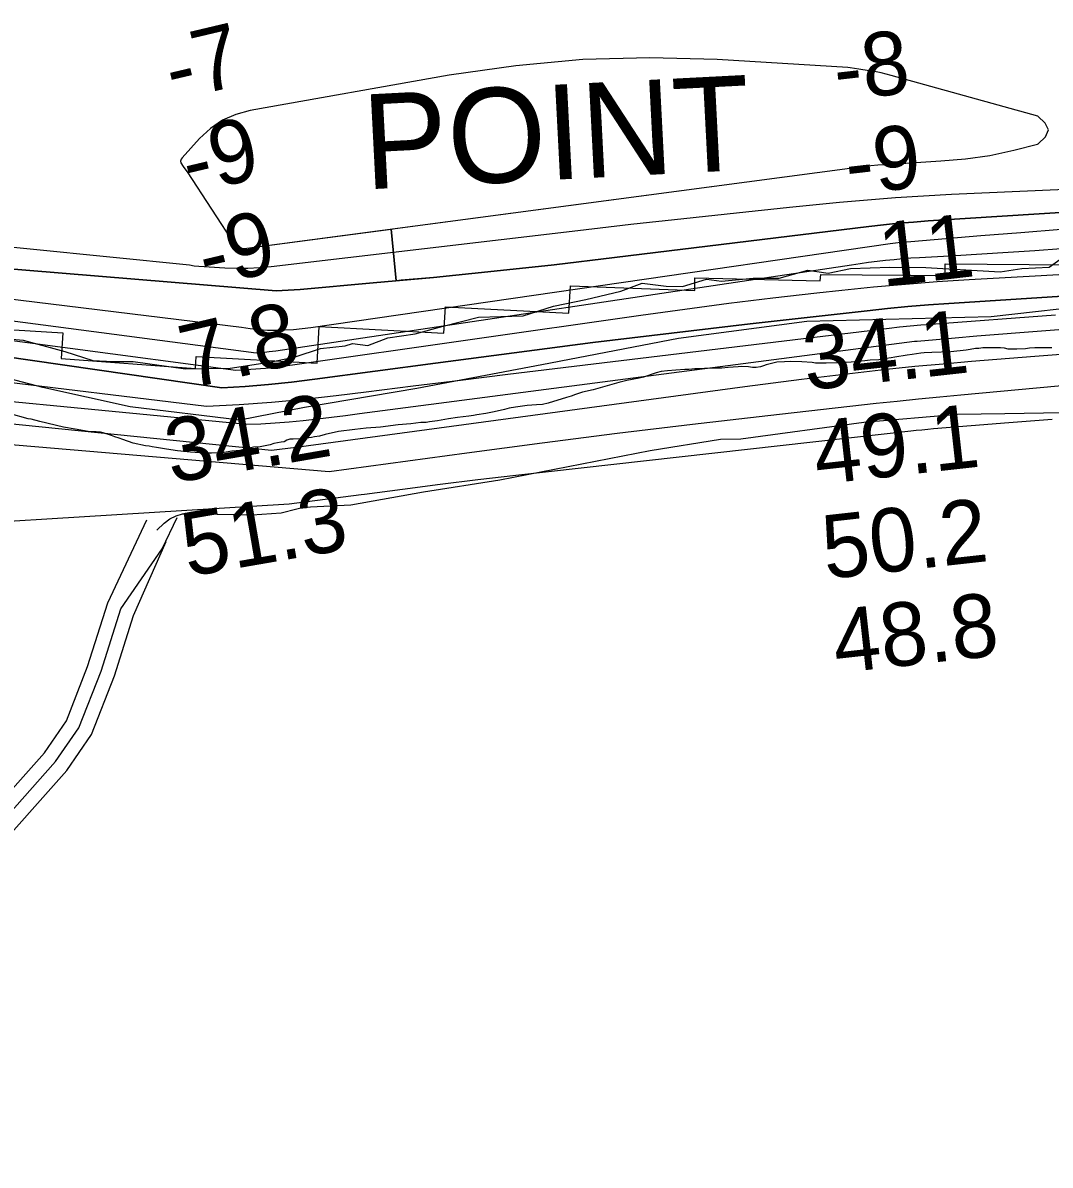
# Model space of a CAD drawing. Extents: x 3192986 to 3230865, y 867483 to 892886.
# Drawn here: x 3205592 to 3206675, y 876124 to 877329 of the extents above; entities that cross this region are included whole.
import ezdxf

# ---------------------------------------------------------------- set-up
doc = ezdxf.new("R2010")
doc.units = 0
for name, color, linetype in [('V-RIVR-EDGE', 7, 'Continuous'), ('V-RIVR-RANG', 7, 'Continuous'), ('V-ROAD-CNTR', 7, 'Continuous'), ('V-RRAP-FSHR', 7, 'Continuous'), ('V-RRAP-RVMT', 7, 'Continuous'), ('V-RRAP-RVMT-IDEN', 7, 'Continuous'), ('V-SITE-VEGE', 7, 'Continuous'), ('V-TOPO-DPTH', 7, 'Continuous'), ('V-TOPO-MAJR', 7, 'Continuous'), ('V-TOPO-MINR', 7, 'Continuous'), ('V-TOPO-WATR', 7, 'Continuous')]:
    doc.layers.add(name, color=color, linetype=linetype)

msp = doc.modelspace()

# ---------------------------------------------------------------- linework, layer by layer
at = {"layer": 'V-RIVR-EDGE'}
for points in [[(3205932, 876988.2), (3205939.7, 876990.5), (3205955.9, 876988.6), (3205976.9, 876996.6), (3206005.5, 877000.8), (3206035.1, 877008.9), (3206072.3, 877018.3), (3206119.5, 877019.6), (3206151.5, 877030), (3206185.4, 877037.1), (3206222.6, 877045.6), (3206245, 877054.1), (3206270.3, 877051.2), (3206287.5, 877050.7), (3206312.7, 877058.3), (3206328.5, 877056.3), (3206361.9, 877059.6), (3206389.5, 877059.5), (3206419.6, 877068), (3206441, 877064.6), (3206464.4, 877069.8), (3206505.9, 877071.1), (3206544.1, 877070.6), (3206622.3, 877066.1), (3206645.2, 877069.8), (3206673.8, 877071.2), (3206689.1, 877082.1)], [(3205569.1, 876996.2), (3205592.5, 876994.2), (3205636.3, 876982.2), (3205665.9, 876972.6), (3205687.3, 876971.6), (3205708.3, 876971.5), (3205763.6, 876963.8), (3205810.8, 876964.6), (3205854.3, 876971.2), (3205879.1, 876976.4), (3205905.8, 876985.4), (3205932, 876988.2)]]:
    msp.add_lwpolyline(points, dxfattribs=at)
at = {"layer": 'V-ROAD-CNTR'}
for points in [[(3205733.5, 876793.8), (3205740.9, 876801), (3205747.1, 876805.7), (3205753.9, 876808.7), (3205760.5, 876810.8), (3205778.3, 876810.8), (3205833.9, 876809.9), (3205864.4, 876812.1), (3205880.9, 876816.2), (3205888.2, 876817.9), (3205937.8, 876820.5), (3206014.4, 876834), (3206095, 876846.8), (3206253.4, 876877.8), (3206327.4, 876889.7), (3206349.1, 876890.1), (3206478.7, 876907.5), (3206577.2, 876915.9), (3206627.3, 876916.9), (3206789.9, 876919.6)], [(3205386.8, 876104.9), (3205379.8, 876171.5), (3205407.5, 876255), (3205474.3, 876383.7), (3205530.7, 876464.4), (3205614.8, 876558.9), (3205638, 876592.5), (3205660.4, 876650.1), (3205681.6, 876717.2), (3205722.8, 876804.5)], [(3205402.1, 876102.4), (3205395, 876169.9), (3205421.4, 876249.1), (3205487.2, 876375.9), (3205542.5, 876455.1), (3205626.6, 876549.6), (3205651.3, 876585.4), (3205674.6, 876645.1), (3205695.3, 876710.6), (3205738.8, 876774.1), (3205754.8, 876807)], [(3205417.5, 876099.9), (3205410.3, 876168.2), (3205435.2, 876243.3), (3205500.1, 876368.1), (3205554.3, 876445.8), (3205638.4, 876540.3), (3205664.6, 876578.3), (3205688.7, 876640.1), (3205708.9, 876703.9), (3205743.3, 876781.8)]]:
    msp.add_lwpolyline(points, dxfattribs=at)
at = {"layer": 'V-RRAP-FSHR'}
msp.add_lwpolyline([(3206731.4, 877032.2), (3206612.7, 877018.8), (3206418.6, 877013.7), (3206283.3, 876995.9), (3206139.3, 876968.2), (3206007.4, 876943), (3205888.9, 876923.1), (3205820.8, 876909.7), (3205705.4, 876923.8), (3205613.3, 876944.2), (3205507.2, 876971.8)], dxfattribs=at)
at = {"layer": 'V-RRAP-RVMT'}
for p, q in [((3206564.3, 877062.3), (3206564.5, 877074.5)), ((3206564.5, 877074.5), (3206697, 877073.5)), ((3206300.6, 877046.5), (3206300.6, 877060)), ((3206300.6, 877060), (3206432.6, 877056.8)), ((3206432.6, 877056.8), (3206433.1, 877063.4)), ((3206433.1, 877063.4), (3206564.3, 877062.3)), ((3206167.6, 877022.5), (3206169.4, 877051.3)), ((3206169.4, 877051.3), (3206300.6, 877046.5)), ((3206035.8, 877001.3), (3206037.6, 877029.4)), ((3206037.6, 877029.4), (3206167.6, 877022.5)), ((3205504.7, 877009.5), (3205634.4, 877002)), ((3205902.2, 876969.7), (3205904.3, 877008.6)), ((3205904.3, 877008.6), (3206035.8, 877001.3)), ((3205634.4, 877002), (3205632.5, 876974.7)), ((3205632.5, 876974.7), (3205774, 876964.1)), ((3205774, 876964.1), (3205774.7, 876977)), ((3205774.7, 876977), (3205902.2, 876969.7))]:
    msp.add_line(p, q, dxfattribs=at)
at = {"layer": 'V-SITE-VEGE'}
for p, q in [((3206570.3, 876981.7), (3206550.2, 876981.2)), ((3206586.5, 876983.6), (3206570.3, 876981.7)), ((3206590.7, 876984.4), (3206586.5, 876983.6)), ((3206596.4, 876985.2), (3206590.7, 876984.4)), ((3206599.8, 876985.4), (3206596.4, 876985.2)), ((3206603.9, 876986.1), (3206599.8, 876985.4)), ((3206622.5, 876986.1), (3206603.9, 876986.1)), ((3206626.8, 876985.5), (3206622.5, 876986.1)), ((3206630.6, 876984.7), (3206626.8, 876985.5)), ((3206640, 876984.6), (3206630.6, 876984.7)), ((3206648.9, 876985), (3206640, 876984.6)), ((3206653.1, 876985.6), (3206648.9, 876985)), ((3206659, 876985.9), (3206653.1, 876985.6)), ((3206676.8, 876985.9), (3206659, 876985.9)), ((3206386.8, 876970.8), (3206375.6, 876968.1)), ((3206395.1, 876971.3), (3206386.8, 876970.8)), ((3206401.3, 876971.5), (3206395.1, 876971.3)), ((3206413.3, 876971.3), (3206401.3, 876971.5)), ((3206424.2, 876970.4), (3206413.3, 876971.3)), ((3206427.5, 876970), (3206424.2, 876970.4)), ((3206432.7, 876969.8), (3206427.5, 876970)), ((3206439, 876969.8), (3206432.7, 876969.8)), ((3206451.8, 876970.1), (3206439, 876969.8)), ((3206465.4, 876970.9), (3206451.8, 876970.1)), ((3206479.7, 876972.2), (3206465.4, 876970.9)), ((3206485.4, 876973), (3206479.7, 876972.2)), ((3206494.5, 876973.5), (3206485.4, 876973)), ((3206498.6, 876974.1), (3206494.5, 876973.5)), ((3206502, 876974.9), (3206498.6, 876974.1)), ((3206507.3, 876975.5), (3206502, 876974.9)), ((3206511.1, 876976.2), (3206507.3, 876975.5)), ((3206524.3, 876978.4), (3206511.1, 876976.2)), ((3206529.6, 876978.9), (3206524.3, 876978.4)), ((3206538.7, 876980.3), (3206529.6, 876978.9)), ((3206542.3, 876980.7), (3206538.7, 876980.3)), ((3206550.2, 876981.2), (3206542.3, 876980.7)), ((3206259.6, 876959.8), (3206246.2, 876955.1)), ((3206265, 876961), (3206259.6, 876959.8)), ((3206271.7, 876961.7), (3206265, 876961)), ((3206280.4, 876962.3), (3206271.7, 876961.7)), ((3206289.9, 876963.3), (3206280.4, 876962.3)), ((3206294.2, 876963.2), (3206289.9, 876963.3)), ((3206300.5, 876964), (3206294.2, 876963.2)), ((3206305.1, 876964), (3206300.5, 876964)), ((3206316.1, 876964.5), (3206305.1, 876964)), ((3206324, 876964.5), (3206316.1, 876964.5)), ((3206328.8, 876964.7), (3206324, 876964.5)), ((3206335.7, 876965.4), (3206328.8, 876964.7)), ((3206346.2, 876965.8), (3206335.7, 876965.4)), ((3206349.7, 876966.2), (3206346.2, 876965.8)), ((3206357, 876965.8), (3206349.7, 876966.2)), ((3206361.4, 876965.2), (3206357, 876965.8)), ((3206365.1, 876965.3), (3206361.4, 876965.2)), ((3206369.8, 876966.1), (3206365.1, 876965.3)), ((3206372.8, 876966.9), (3206369.8, 876966.1)), ((3206375.6, 876968.1), (3206372.8, 876966.9)), ((3206220.3, 876949.5), (3206193.4, 876941.7)), ((3206228.8, 876951.4), (3206220.3, 876949.5)), ((3206241.7, 876954), (3206228.8, 876951.4)), ((3206246.2, 876955.1), (3206241.7, 876954)), ((3206165.2, 876933.7), (3206145.8, 876927.5)), ((3206170.1, 876935.1), (3206165.2, 876933.7)), ((3206174.5, 876936.8), (3206170.1, 876935.1)), ((3206182.2, 876939.2), (3206174.5, 876936.8)), ((3206193.4, 876941.7), (3206182.2, 876939.2)), ((3206104.7, 876922.5), (3206099.8, 876921.1)), ((3206111.4, 876923.3), (3206104.7, 876922.5)), ((3206123.7, 876925.2), (3206111.4, 876923.3)), ((3206128.8, 876925.4), (3206123.7, 876925.2)), ((3206133.5, 876925.9), (3206128.8, 876925.4)), ((3206139.9, 876926.3), (3206133.5, 876925.9)), ((3206145.8, 876927.5), (3206139.9, 876926.3)), ((3205597.8, 876911.3), (3205577.7, 876916.7)), ((3205600.8, 876910.7), (3205597.8, 876911.3)), ((3205610, 876908.3), (3205600.8, 876910.7)), ((3206040.7, 876911.1), (3206029.2, 876909)), ((3206050.4, 876912.4), (3206040.7, 876911.1)), ((3206062.4, 876913.8), (3206050.4, 876912.4)), ((3206067, 876914.5), (3206062.4, 876913.8)), ((3206070.5, 876915.3), (3206067, 876914.5)), ((3206080, 876916.9), (3206070.5, 876915.3)), ((3206089.1, 876918.6), (3206080, 876916.9)), ((3206099.8, 876921.1), (3206089.1, 876918.6)), ((3205635.1, 876902.5), (3205610, 876908.3)), ((3205647.3, 876900.1), (3205635.1, 876902.5)), ((3205660.9, 876897.9), (3205647.3, 876900.1)), ((3205669.4, 876897.6), (3205660.9, 876897.9)), ((3205673.8, 876897.2), (3205669.4, 876897.6)), ((3205924.9, 876897.7), (3205910.7, 876894.6)), ((3205942.1, 876900), (3205924.9, 876897.7)), ((3205954, 876901.4), (3205942.1, 876900)), ((3205969.2, 876902.5), (3205954, 876901.4)), ((3205987.9, 876904.8), (3205969.2, 876902.5)), ((3206001, 876905.7), (3205987.9, 876904.8)), ((3206011.8, 876907.1), (3206001, 876905.7)), ((3206017.4, 876907.4), (3206011.8, 876907.1)), ((3206020.9, 876908), (3206017.4, 876907.4)), ((3206029.2, 876909), (3206020.9, 876908)), ((3205676.9, 876896.4), (3205673.8, 876897.2)), ((3205685.4, 876893.6), (3205676.9, 876896.4)), ((3205689, 876892.2), (3205685.4, 876893.6)), ((3205693.7, 876890.8), (3205689, 876892.2)), ((3205697.4, 876889.2), (3205693.7, 876890.8)), ((3205708.3, 876885.4), (3205697.4, 876889.2)), ((3205721.3, 876882.6), (3205708.3, 876885.4)), ((3205864.3, 876886.6), (3205856.5, 876885.1)), ((3205867.6, 876886.9), (3205864.3, 876886.6)), ((3205870.4, 876888.8), (3205867.6, 876886.9)), ((3205873.4, 876889.8), (3205870.4, 876888.8)), ((3205877.1, 876889.8), (3205873.4, 876889.8)), ((3205885, 876890.2), (3205877.1, 876889.8)), ((3205896.3, 876891.3), (3205885, 876890.2)), ((3205899.4, 876892.1), (3205896.3, 876891.3)), ((3205904.8, 876893), (3205899.4, 876892.1)), ((3205910.7, 876894.6), (3205904.8, 876893)), ((3205725.4, 876882.2), (3205721.3, 876882.6)), ((3205728.4, 876881.6), (3205725.4, 876882.2)), ((3205733.1, 876881), (3205728.4, 876881.6)), ((3205743.4, 876879), (3205733.1, 876881)), ((3205755.2, 876877.4), (3205743.4, 876879)), ((3205768.9, 876876.1), (3205755.2, 876877.4)), ((3205783.1, 876875.1), (3205768.9, 876876.1)), ((3205790.8, 876875.1), (3205783.1, 876875.1)), ((3205797.9, 876875.2), (3205790.8, 876875.1)), ((3205804.2, 876875.8), (3205797.9, 876875.2)), ((3205812.3, 876876.9), (3205804.2, 876875.8)), ((3205817, 876877.3), (3205812.3, 876876.9)), ((3205820.8, 876877.9), (3205817, 876877.3)), ((3205826.1, 876879.3), (3205820.8, 876877.9)), ((3205835.2, 876881.2), (3205826.1, 876879.3)), ((3205842.3, 876881.6), (3205835.2, 876881.2)), ((3205852.7, 876883.7), (3205842.3, 876881.6)), ((3205856.5, 876885.1), (3205852.7, 876883.7))]:
    msp.add_line(p, q, dxfattribs=at)
at = {"layer": 'V-TOPO-DPTH'}
for points in [[(3206611.3, 877189), (3206636.6, 877194.4), (3206661.7, 877200.9), (3206662.4, 877201.1), (3206670, 877208.5), (3206673.2, 877215.9), (3206669.8, 877223.1), (3206662.1, 877230.4), (3206507.5, 877273.3), (3206502.2, 877274.7), (3206496.9, 877275.9), (3206491.6, 877276.9), (3206486.2, 877277.8), (3206480, 877278.7), (3206477.7, 877279.1), (3206473.2, 877279.9), (3206468.7, 877280.7), (3206464.1, 877281.3), (3206461.9, 877281.5), (3206324.1, 877289.9), (3206253.1, 877291.7), (3206182.3, 877290.1), (3206111.8, 877283.5), (3206041.5, 877273.6), (3205831.7, 877236.4), (3205816.6, 877232.1), (3205802.6, 877226.1), (3205790, 877217.4), (3205778.3, 877206.9), (3205759.9, 877186.5), (3205758.9, 877184.8), (3205758.4, 877182.9), (3205758.8, 877181.1), (3205761.1, 877177.4), (3205763.8, 877173.5), (3205765.2, 877171.5), (3205816.5, 877092.7), (3205818, 877091.4), (3205820, 877090.9), (3205824.4, 877090.8), (3205826.9, 877090.9), (3205828.2, 877091), (3205980.4, 877111.3)], [(3206611.3, 877189), (3206636.6, 877194.4), (3206661.7, 877200.9), (3206662.4, 877201.1), (3206670, 877208.5), (3206673.2, 877215.9), (3206669.8, 877223.1), (3206662.1, 877230.4), (3206507.5, 877273.3), (3206502.2, 877274.7), (3206496.9, 877275.9), (3206491.6, 877276.9), (3206486.2, 877277.8), (3206480, 877278.7), (3206477.7, 877279.1), (3206473.2, 877279.9), (3206468.7, 877280.7), (3206464.1, 877281.3), (3206461.9, 877281.5), (3206324.1, 877289.9), (3206253.1, 877291.7), (3206182.3, 877290.1), (3206111.8, 877283.5), (3206041.5, 877273.6), (3205831.7, 877236.4), (3205816.6, 877232.1), (3205802.6, 877226.1), (3205790, 877217.4), (3205778.3, 877206.9), (3205759.9, 877186.5), (3205758.9, 877184.8), (3205758.4, 877182.9), (3205758.8, 877181.1), (3205761.1, 877177.4), (3205763.8, 877173.5), (3205765.2, 877171.5), (3205816.5, 877092.7), (3205818, 877091.4), (3205820, 877090.9), (3205824.4, 877090.8), (3205826.9, 877090.9), (3205828.2, 877091), (3206463.8, 877175.6), (3206471.1, 877176.6), (3206478.5, 877177.4), (3206485.8, 877178.2), (3206493.2, 877178.9), (3206500.6, 877179.4), (3206508, 877180), (3206515.3, 877180.5), (3206522.7, 877180.9), (3206559.9, 877183.1), (3206585.7, 877185.4), (3206611.3, 877189)], [(3205984.7, 877111.9), (3206463.8, 877175.6), (3206471.1, 877176.6), (3206478.5, 877177.4), (3206485.8, 877178.2), (3206493.2, 877178.9), (3206500.6, 877179.4), (3206508, 877180), (3206515.3, 877180.5), (3206522.7, 877180.9), (3206559.9, 877183.1), (3206585.7, 877185.4), (3206611.3, 877189)], [(3206741.4, 877132.3), (3206546.5, 877119.9), (3206530.8, 877118.7), (3206515.1, 877117.4), (3206499.4, 877115.8), (3206483.7, 877114), (3206215.9, 877081.1), (3206152.3, 877073.7), (3206088.8, 877066.7), (3206025.1, 877060.3), (3205961.4, 877054.4), (3205884.4, 877047.7), (3205859.2, 877046.2), (3205335.2, 877089.4), (3205291.5, 877086.3), (3205247.8, 877082.6), (3205204.3, 877077.9), (3205160.8, 877072.5), (3205157.2, 877072), (3205112, 877065.8), (3205066.8, 877059.6), (3205021.6, 877053.4), (3204976.4, 877047.2), (3203971.8, 876908.7)], [(3206741.4, 877132.3), (3206546.5, 877119.9), (3206530.8, 877118.7), (3206515.1, 877117.4), (3206499.4, 877115.8), (3206483.7, 877114), (3206215.9, 877081.1), (3206152.3, 877073.7), (3206088.8, 877066.7), (3206025.1, 877060.3), (3205990.9, 877057.2), (3205985.8, 877056.7), (3205980.4, 877111.3), (3205984.7, 877111.9)], [(3205980.4, 877111.3), (3205985.8, 877056.7), (3205961.4, 877054.4), (3205884.4, 877047.7), (3205859.2, 877046.2), (3205335.2, 877089.4), (3205291.5, 877086.3), (3205247.8, 877082.6), (3205204.3, 877077.9), (3205160.8, 877072.5), (3205157.2, 877072), (3205112, 877065.8), (3205066.8, 877059.6), (3205021.6, 877053.4), (3204976.4, 877047.2), (3204812.3, 877024.6), (3204805.9, 877023.7), (3204797.7, 877096.7), (3204806.9, 877098.3)], [(3205305.9, 877050.6), (3205837.9, 876980.6), (3205844.9, 876981.2), (3205851.8, 876982.1), (3205858.7, 876983), (3206465.7, 877073.7), (3206474.6, 877075), (3206483.5, 877076.2), (3206492.5, 877077.3), (3206501.4, 877078.4), (3206510.4, 877079.3), (3206519.3, 877080.1), (3206528.3, 877080.8), (3206537.3, 877081.4), (3206575.1, 877083.5), (3206603, 877085.1), (3206630.8, 877086.9), (3206658.7, 877088.8), (3206686.5, 877090.8)], [(3205305.9, 877050.6), (3205837.9, 876980.6), (3205844.9, 876981.2), (3205851.8, 876982.1), (3205858.7, 876983), (3206465.7, 877073.7), (3206474.6, 877075), (3206483.5, 877076.2), (3206492.5, 877077.3), (3206501.4, 877078.4), (3206510.4, 877079.3), (3206519.3, 877080.1), (3206528.3, 877080.8), (3206537.3, 877081.4), (3206575.1, 877083.5), (3206603, 877085.1), (3206630.8, 877086.9), (3206658.7, 877088.8), (3206686.5, 877090.8)], [(3206960.8, 877057.9), (3206568.1, 877032.8), (3206546.6, 877031.3), (3206525.1, 877029.5), (3206503.6, 877027.5), (3206482.2, 877025.2), (3206358.9, 877011.2), (3206275.9, 877001.6), (3206192.9, 876991.5), (3206110, 876980.9), (3206027.1, 876970), (3205899.8, 876952.8), (3205875.4, 876949.8), (3205850.9, 876947.3), (3205826.4, 876945.4), (3205801.8, 876943.9), (3205302.7, 877015.9)]]:
    msp.add_lwpolyline(points, dxfattribs=at)
at = {"layer": 'V-TOPO-MAJR'}
msp.add_lwpolyline([(3205366.9, 876927.8), (3205854.1, 876878.1), (3205862.8, 876879.1), (3205871.5, 876880.2), (3205880.2, 876881.3), (3206353.2, 876945.1), (3206383, 876949.1), (3206412.8, 876952.9), (3206442.7, 876956.6), (3206472.5, 876960.1), (3206502.4, 876963.4), (3206532.3, 876966.5), (3206562.3, 876969.2), (3206592.2, 876971.8), (3206658.9, 876977.1), (3206722.3, 876982.2)], dxfattribs=at)
at = {"layer": 'V-TOPO-MINR'}
for points in [[(3206611.3, 877189), (3206636.6, 877194.4), (3206661.7, 877200.9), (3206662.4, 877201.1), (3206670, 877208.5), (3206673.2, 877215.9), (3206669.8, 877223.1), (3206662.1, 877230.4), (3206507.5, 877273.3), (3206502.2, 877274.7), (3206496.9, 877275.9), (3206491.6, 877276.9), (3206486.2, 877277.8), (3206480, 877278.7), (3206477.7, 877279.1), (3206473.2, 877279.9), (3206468.7, 877280.7), (3206464.1, 877281.3), (3206461.9, 877281.5), (3206324.1, 877289.9), (3206253.1, 877291.7), (3206182.3, 877290.1), (3206111.8, 877283.5), (3206041.5, 877273.6), (3205831.7, 877236.4), (3205816.6, 877232.1), (3205802.6, 877226.1), (3205790, 877217.4), (3205778.3, 877206.9), (3205759.9, 877186.5), (3205758.9, 877184.8), (3205758.4, 877182.9), (3205758.8, 877181.1), (3205761.1, 877177.4), (3205763.8, 877173.5), (3205765.2, 877171.5), (3205816.5, 877092.7), (3205818, 877091.4), (3205820, 877090.9), (3205824.4, 877090.8), (3205826.9, 877090.9), (3205828.2, 877091), (3206463.8, 877175.6), (3206471.1, 877176.6), (3206478.5, 877177.4), (3206485.8, 877178.2), (3206493.2, 877178.9), (3206500.6, 877179.4), (3206508, 877180), (3206515.3, 877180.5), (3206522.7, 877180.9), (3206559.9, 877183.1), (3206585.7, 877185.4), (3206611.3, 877189)], [(3205263.5, 877124.2), (3205767.9, 877073.4), (3205772.8, 877072.5), (3205777.7, 877072), (3205804.9, 877070.4), (3205817.2, 877070), (3205829.4, 877070), (3205841.6, 877070.7), (3205853.9, 877071.8), (3206177.2, 877109.9), (3206232.9, 877116.3), (3206288.7, 877122.5), (3206344.4, 877128.4), (3206400.3, 877134.2), (3206453, 877139.5), (3206482.5, 877142.2), (3206512, 877144.5), (3206541.5, 877146.4), (3206571, 877148), (3207035.2, 877168.5)], [(3203971.8, 876908.7), (3204976.4, 877047.2), (3205021.6, 877053.4), (3205066.8, 877059.6), (3205112, 877065.8), (3205157.2, 877072), (3205160.8, 877072.5), (3205204.3, 877077.9), (3205247.8, 877082.6), (3205291.5, 877086.3), (3205335.2, 877089.4), (3205859.2, 877046.2), (3205884.4, 877047.7), (3205961.4, 877054.4), (3206025.1, 877060.3), (3206088.8, 877066.7), (3206152.3, 877073.7), (3206215.9, 877081.1), (3206483.7, 877114), (3206499.4, 877115.8), (3206515.1, 877117.4), (3206530.8, 877118.7), (3206546.5, 877119.9), (3206741.4, 877132.3)], [(3205319.9, 877069.4), (3205822.7, 877007.7), (3205831.7, 877006.4), (3205840.8, 877005.4), (3205850, 877004.8), (3205859.1, 877004.6), (3205868.3, 877004.9), (3205877.5, 877005.4), (3205886.6, 877006.3), (3205895.7, 877007.4), (3206506.5, 877095.9), (3206512, 877096.6), (3206517.4, 877097.3), (3206522.9, 877097.8), (3206528.3, 877098.3), (3206601.9, 877104.4), (3206644.2, 877107.8), (3206686.5, 877111.1)], [(3204051, 876851.6), (3204074.9, 876854.4), (3204098.7, 876857.6), (3205229.2, 877025.3), (3205245, 877027.5), (3205260.7, 877029.4), (3205276.6, 877030.9), (3205292.4, 877032.2), (3205816.7, 876962.3), (3205832.3, 876963.4), (3205847.8, 876964.7), (3205863.3, 876966.4), (3205878.7, 876968.4), (3206243.4, 877020.5), (3206289.8, 877026.9), (3206336.2, 877033), (3206382.7, 877038.7), (3206429.2, 877044), (3206455.3, 877046.8), (3206488.8, 877050.2), (3206522.4, 877053.3), (3206556, 877055.8), (3206589.6, 877057.9), (3207056.6, 877084.1)], [(3205302.7, 877015.9), (3205801.8, 876943.9), (3205826.4, 876945.4), (3205850.9, 876947.3), (3205875.4, 876949.8), (3205899.8, 876952.8), (3206027.1, 876970), (3206110, 876980.9), (3206192.9, 876991.5), (3206275.9, 877001.6), (3206358.9, 877011.2), (3206482.2, 877025.2), (3206503.6, 877027.5), (3206525.1, 877029.5), (3206546.6, 877031.3), (3206568.1, 877032.8), (3206960.8, 877057.9)], [(3205391, 876947.6), (3205828.1, 876905.4), (3205843.1, 876906), (3205858, 876906.8), (3205872.9, 876908), (3205887.7, 876909.5), (3205902.6, 876911.2), (3205917.4, 876913), (3205932.3, 876914.8), (3205947.1, 876916.7), (3206523.9, 876992), (3206526.6, 876992.3), (3206529.3, 876992.6), (3206532.1, 876992.9), (3206534.8, 876993.1), (3206574.9, 876996.6), (3206597.7, 876998.6), (3206620.5, 877000.5), (3206643.2, 877002.3), (3206666, 877004.1), (3207164, 877042.2)], [(3205311.1, 876982.2), (3205785.8, 876924.6), (3205820, 876926.3), (3205854.2, 876928.6), (3205888.3, 876931.9), (3205922.4, 876935.7), (3205953.9, 876939.6), (3206003.6, 876945.8), (3206053.4, 876952), (3206103.2, 876958.1), (3206153, 876964.2), (3206505.3, 877006.7), (3206516.3, 877008), (3206527.5, 877009.1), (3206538.6, 877010.1), (3206549.7, 877011), (3206680.6, 877020.8)], [(3205331.3, 876905.1), (3205915.1, 876855.7), (3206060.2, 876875.4), (3206139.4, 876885.8), (3206218.7, 876895.9), (3206298, 876905.5), (3206377.4, 876914.7), (3206491.5, 876927.5), (3206513.9, 876929.9), (3206536.2, 876932.3), (3206558.6, 876934.5), (3206581, 876936.6), (3207089.9, 876983.5)], [(3205327.4, 876787.6), (3205872.9, 876821.4), (3205910.8, 876826.3), (3205948.7, 876831.3), (3205952.4, 876831.8), (3205992.2, 876837.1), (3206032, 876842.2), (3206071.8, 876847), (3206111.6, 876851.6), (3206528, 876898.5), (3206533.9, 876899.1), (3206539.9, 876899.7), (3206545.9, 876900.3), (3206551.9, 876900.8), (3206631.4, 876907.3), (3206677.1, 876910.9)]]:
    msp.add_lwpolyline(points, dxfattribs=at)
at = {"layer": 'V-TOPO-WATR'}
msp.add_lwpolyline([(3205305.9, 877050.6), (3205837.9, 876980.6), (3205844.9, 876981.2), (3205851.8, 876982.1), (3205858.7, 876983), (3206465.7, 877073.7), (3206474.6, 877075), (3206483.5, 877076.2), (3206492.5, 877077.3), (3206501.4, 877078.4), (3206510.4, 877079.3), (3206519.3, 877080.1), (3206528.3, 877080.8), (3206537.3, 877081.4), (3206575.1, 877083.5), (3206603, 877085.1), (3206630.8, 877086.9), (3206658.7, 877088.8), (3206686.5, 877090.8)], dxfattribs=at)

# ---------------------------------------------------------------- texts
at = {"layer": 'V-RIVR-RANG'}
for s, rotation, p in [('-7', 13.324, (3205750.3, 877246.2)), ('-8', 6.5085, (3206450.2, 877246.3)), ('-9', 13.324, (3205767.9, 877147.8)), ('-9', 6.5085, (3206462.3, 877147)), ('-9', 13.324, (3205785.2, 877049.3)), ('11', 6.5085, (3206498.3, 877050.5)), ('7.8', 13.324, (3205767, 876942.4)), ('34.1', 6.3683, (3206418.1, 876941)), ('34.2', 9.8183, (3205748.5, 876843)), ('49.1', 6.3683, (3206429.4, 876841.6)), ('51.3', 9.8183, (3205765.8, 876744.5)), ('50.2', 6.3683, (3206438.4, 876742)), ('48.8', 6.3683, (3206449.7, 876642.7))]:
    msp.add_text(s, height=67, rotation=rotation, dxfattribs=at).set_placement(p)
at = {"layer": 'V-RRAP-RVMT-IDEN'}
msp.add_text('POINT', height=100, rotation=2.9483, dxfattribs=at).set_placement((3205953.1, 877153))

doc.saveas('drawing.dxf')
